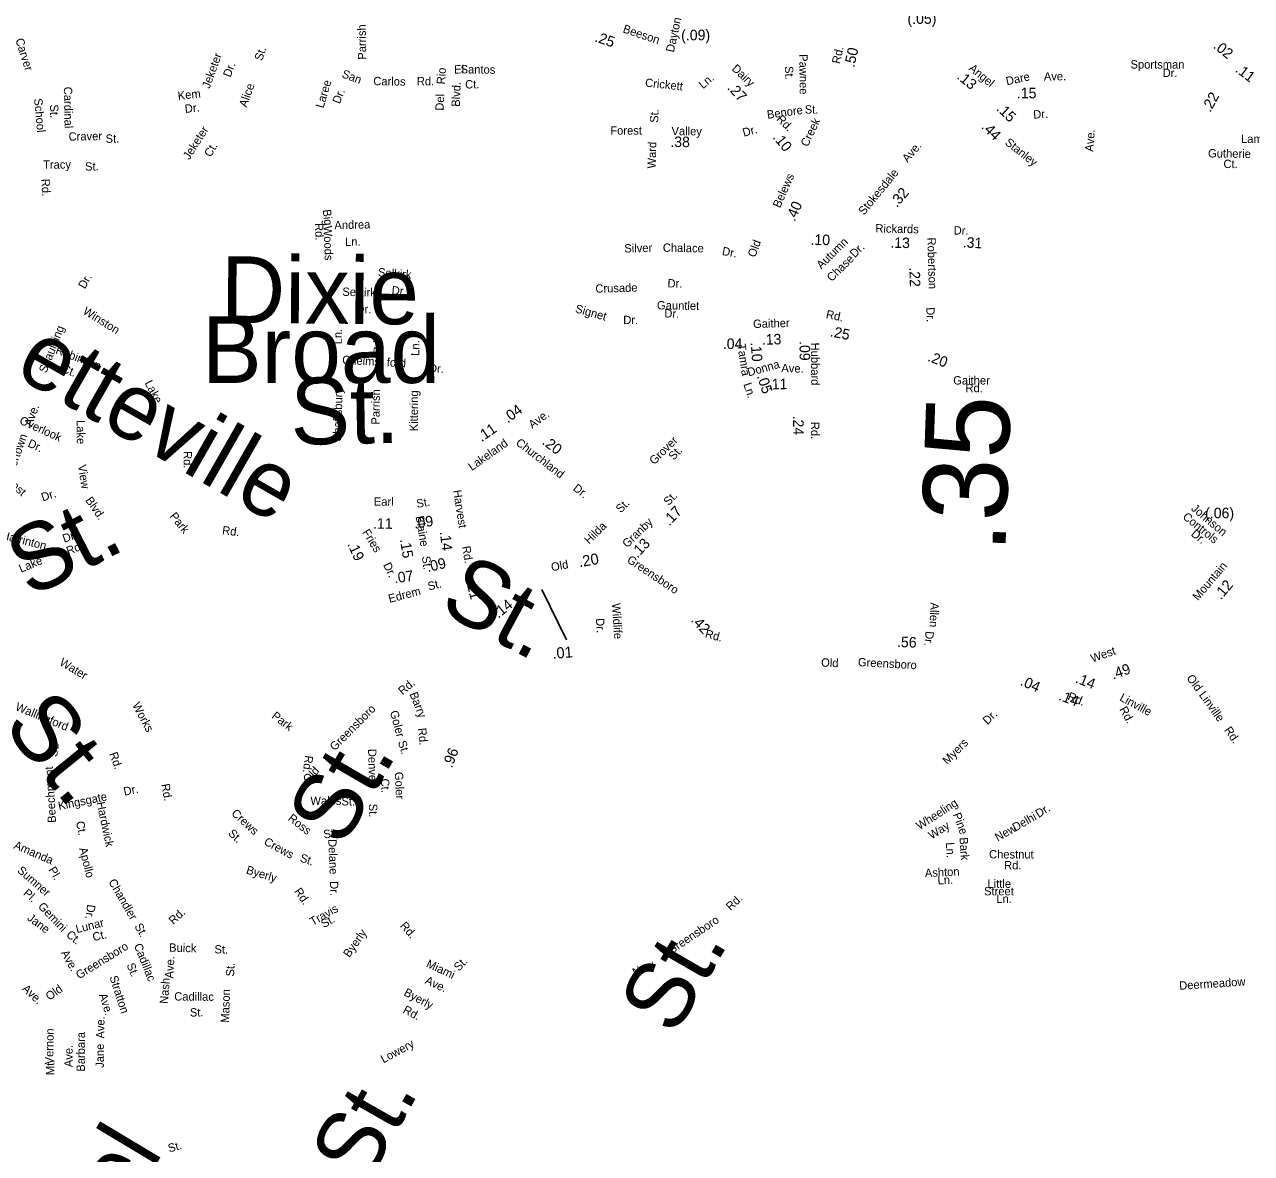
# Model space of a CAD drawing. Extents: x 1553981 to 1780076, y 812965 to 996873.
# Drawn here: x 1634903 to 1636650, y 848169 to 849777 of the extents above; entities that cross this region are included whole.
import ezdxf

# ---------------------------------------------------------------- set-up
doc = ezdxf.new("R2010")
doc.units = 0
for name, color, linetype in [('Exist Road Non-System Type 51 Label', 7, 'Continuous'), ('Exist Road Secondary Mileage Hundredths English Label', 7, 'Continuous'), ('Map Preparation Border Antique Large Shape', 7, 'Continuous')]:
    doc.layers.add(name, color=color, linetype=linetype)

msp = doc.modelspace()

# ---------------------------------------------------------------- linework, layer by layer
at = {"layer": 'Exist Road Secondary Mileage Hundredths English Label'}
msp.add_line((1635639.7, 848972.4), (1635674.5, 848900.6), dxfattribs=at)

# ---------------------------------------------------------------- texts
at = {"layer": 'Exist Road Non-System Type 51 Label'}
for s, height, rotation, p in [('Parrish', 11.88, 91.0507, (1635389.5, 849727.1)), ('Carver', 11.88, 287.622, (1634889.7, 849755.5)), ('St.', 11.88, 71.5888, (1635241.1, 849724.6)), ('Jeketer', 11.88, 70.0243, (1635166.2, 849685)), ('Dr.', 11.88, 69.4624, (1635196.1, 849701.1)), ('El', 11.88, 0.5202, (1635514.6, 849707.3)), ('Santos', 11.88, 359.2029, (1635523.7, 849707.6)), ('Pawnee', 11.88, 270.6727, (1636006, 849734.8)), ('San', 11.88, 339.2171, (1635353.7, 849702.3)), ('Carlos', 11.88, 359.077, (1635399.4, 849690.7)), ('Rd.', 11.88, 359.077, (1635461.4, 849690.7)), ('Rio', 11.87, 86.2332, (1635501.4, 849691.6)), ('St.', 11.88, 271.9412, (1635985.5, 849717.8)), ('Cardinal', 11.88, 271.0601, (1634958.8, 849688.4)), ('Alice', 11.87, 70.5322, (1635219, 849658.4)), ('Laree', 11.88, 73.4052, (1635328.4, 849657.2)), ('Blvd.', 11.88, 87.793, (1635522.6, 849659.8)), ('Ct.', 11.88, 0.5202, (1635530.3, 849686)), ('Crickett', 11.88, 354.028, (1635786.1, 849688.7)), ('Ln.', 11.88, 40.9756, (1635869.1, 849684.7)), ('School', 11.88, 275.4947, (1634916.3, 849671.3)), ('Kem', 11.88, 6.2807, (1635121.7, 849669.6)), ('Dr.', 11.87, 68.2363, (1635351.7, 849663.2)), ('Del', 11.88, 87.793, (1635499.6, 849654.2)), ('St.', 11.88, 271.0601, (1634939.1, 849663.1)), ('Dr.', 11.87, 5.9366, (1635131.6, 849651.1)), ('St.', 11.88, 88.5689, (1635805.2, 849637)), ('Benore', 11.88, 8.099, (1635960.9, 849642.7)), ('St.', 11.88, 359.998, (1636013.8, 849650.2)), ('Jeketer', 11.88, 57.4821, (1635137.4, 849583.6)), ('Craver', 11.88, 1.0471, (1634965.7, 849611.6)), ('St.', 11.88, 0.3634, (1635018.3, 849608.6)), ('Ct.', 11.88, 59.7001, (1635168, 849587.3)), ('Ward', 11.88, 88.5689, (1635801.6, 849572)), ('Gutherie', 11.88, 359.1589, (1636588.1, 849587.9)), ('Tracy', 11.88, 0.5312, (1634929.3, 849571.6)), ('St.', 11.87, 1.4379, (1634989.1, 849568.9)), ('Ct.', 11.87, 359.6802, (1636610.1, 849572.7)), ('Rd.', 11.88, 272.9688, (1634926.7, 849557.1)), ('Big', 11.88, 276.4806, (1635327.4, 849513.2)), ('Rd.', 11.88, 272.2109, (1635316.3, 849494.1)), ('Andrea', 11.88, 1.4038, (1635344.2, 849485.5)), ('Woods', 11.88, 272.2109, (1635328.6, 849490.3)), ('Ln.', 11.88, 1.4038, (1635359.4, 849461.7)), ('Silver', 11.88, 1.1416, (1635757, 849452.4)), ('Chalace', 11.88, 359.0949, (1635811.7, 849453.5)), ('Dr.', 11.88, 349.5782, (1635895.5, 849449)), ('Autumn', 11.87, 44.3766, (1636037.4, 849428.1)), ('Dr.', 11.87, 44.3766, (1636085, 849444.2)), ('Dixie', 95, 359.5592, (1635181.9, 849352.2)), ('Chase', 11.87, 44.3766, (1636052.2, 849410.2)), ('Selkirk', 11.88, 355.4329, (1635405.8, 849418.7)), ('Dr.', 11.88, 60.6452, (1634988.9, 849399.7)), ('Crusade', 11.88, 1.5286, (1635715.8, 849395.1)), ('Dr.', 11.87, 359.1313, (1635818.4, 849402.7)), ('Selkirk', 11.88, 358.7436, (1635355.3, 849390.7)), ('Dr.', 11.88, 355.4329, (1635425.3, 849392.9)), ('Winston', 11.88, 328.1608, (1634984.9, 849365.9)), ('Dr.', 11.87, 359.6235, (1635375.4, 849366)), ('Signet', 11.88, 344.3965, (1635686.2, 849367.4)), ('Gauntlet', 11.88, 359.0825, (1635803.4, 849371.5)), ('Dr.', 11.88, 358.2185, (1635813.8, 849360)), ('Broad', 95, 0.0087, (1635155.7, 849266.6)), ('Spaulding', 11.88, 68.4119, (1634933.8, 849279.9)), ('Ln.', 11.88, 89.7001, (1635354.6, 849321.6)), ('Robinson', 11.88, 339.2005, (1634946, 849308.9)), ('Rd.', 11.87, 89.5118, (1635411.6, 849307.4)), ('Ln.', 11.88, 89.2185, (1635464.8, 849305.2)), ('Chelms- ford', 11.875, 356.8196, (1635355, 849293.9)), ('Ct.', 11.88, 339.2005, (1634954.8, 849282.5)), ('Dr.', 11.87, 356.8196, (1635478.5, 849282)), ('Lake', 11.88, 297.5642, (1635073.5, 849266.7)), ('St.', 95, 0.9852, (1635282.2, 849178.6)), ('Shaftsbury', 11.88, 88.3955, (1635353.7, 849183.4)), ('Parrish', 11.87, 89.2977, (1635408.4, 849207.3)), ('Kittering', 11.87, 89.6131, (1635462.9, 849197.8)), ('Ave.', 11.88, 69.6399, (1634913, 849203.8)), ('Overlook', 11.88, 335.5394, (1634894.6, 849209.1)), ('Lake', 11.88, 270.8608, (1634976.9, 849213.8)), ('Walkertown', 11.88, 70.2625, (1634879.1, 849113.6)), ('Dr.', 11.88, 335.5394, (1634906.4, 849176.4)), ('Grover', 11.88, 44.7919, (1635799.5, 849149.4)), ('Rd.', 11.88, 270.701, (1635129.2, 849169.5)), ('St.', 11.88, 46.8116, (1635827.1, 849155.7)), ('View', 11.88, 278.9434, (1634978.8, 849149.3)), ('East', 11.88, 319.1143, (1634874.9, 849125.5)), ('Dr.', 11.88, 18.445, (1634928.9, 849097.8)), ('Blvd.', 11.88, 304.7465, (1634988.9, 849099.5)), ('St.', 11.87, 45.3613, (1635751.8, 849080.7)), ('St.', 95, 27.1149, (1634910.6, 848959.9)), ('Park', 11.88, 308.7869, (1635108.9, 849076.6)), ('Harrinton', 11.87, 345.9196, (1634869, 849044.7)), ('Rd.', 11.88, 353.3022, (1635183.8, 849051.2)), ('Hilda', 11.87, 44.6892, (1635706.9, 849036.2)), ('Dr.', 11.88, 18.4217, (1634959.3, 849039)), ('Rd.', 11.87, 21.0648, (1634965.1, 849021.4)), ('Lake', 11.88, 22.5351, (1634897.8, 848996.2)), ('Wildlife', 11.88, 273.5837, (1635739.3, 848952.7)), ('Allen', 11.88, 267.5055, (1636193, 848954.2)), ('Dr.', 11.88, 273.5837, (1635716.4, 848931.3)), ('Dr.', 11.87, 264.693, (1636186.1, 848913.6)), ('Water', 11.88, 329.2334, (1634951.6, 848865.5)), ('Old', 11.88, 306.2081, (1636556.9, 848846.2)), ('Rd.', 11.88, 40.141, (1635441.1, 848821.7)), ('St.', 95, 309.1882, (1634870.4, 848777.8)), ('Wallingford', 11.875, 337.813, (1634888.8, 848801)), ('Works', 11.88, 298.0418, (1635055.9, 848807.9)), ('Barry', 11.88, 291.8811, (1635450.8, 848823.7)), ('Linville', 11.88, 305.8177, (1636574.5, 848822.3)), ('Park', 11.88, 322.5958, (1635253.7, 848790.3)), ('Greensboro', 11.88, 45.0402, (1635344.5, 848742)), ('Goler', 11.87, 285.3036, (1635423, 848798.4)), ('Dr.', 11.88, 43.9965, (1636274, 848779.2)), ('Rd.', 11.88, 305.1874, (1636610.6, 848772.2)), ('Rd.', 11.88, 275.8973, (1635462.9, 848774.8)), ('St.', 11.88, 81.0173, (1634949.1, 848733.7)), ('Rd.', 11.88, 289.3638, (1635023.4, 848738.6)), ('St.', 95, 59.8095, (1635355.3, 848603.4)), ('Denver', 11.88, 271.4175, (1635392, 848745.4)), ('St.', 11.88, 287.2703, (1635434.4, 848755.4)), ('Myers', 11.88, 45.2761, (1636217.1, 848722.4)), ('Rd.', 11.87, 262.3821, (1635302.3, 848736.8)), ('Beechmont', 11.88, 93.2351, (1634947.8, 848640.5)), ('Old', 11.88, 47.0079, (1635306.7, 848695.6)), ('Goler', 11.88, 272.5825, (1635430, 848712.5)), ('Dr.', 11.88, 12.6647, (1635045.2, 848678.7)), ('Rd.', 11.88, 280.6046, (1635097.4, 848694.8)), ('Ct.', 11.88, 272.5825, (1635410.2, 848703)), ('Kingsgate', 11.88, 11.4189, (1634951.9, 848658.3)), ('Wales', 11.88, 0.0566, (1635309.9, 848665.7)), ('St.', 11.88, 359.5078, (1635354.1, 848665)), ('Wheeling', 11.88, 32.6982, (1636177.3, 848629.7)), ('Hardwick', 11.87, 282.0244, (1635005.3, 848668.9)), ('Crews', 11.88, 317.3706, (1635196.5, 848652.4)), ('St.', 11.88, 270.5563, (1635393.3, 848667.4)), ('Pine', 11.87, 290.1836, (1636224.6, 848652.2)), ('Delhi', 11.88, 29.8614, (1636313.7, 848627.5)), ('Dr.', 11.87, 32.5264, (1636346.9, 848646.9)), ('Ct.', 11.87, 282.0244, (1634975.9, 848641.3)), ('Ross', 11.88, 321.5701, (1635277, 848644.8)), ('Way', 11.87, 32.0318, (1636194.5, 848616.2)), ('New', 11.88, 29.6486, (1636288.7, 848613.3)), ('St.', 11.88, 317.3706, (1635191.9, 848623.8)), ('St.', 11.88, 9.4234, (1635329.4, 848617.7)), ('Amanda', 11.88, 336.7636, (1634886.4, 848604.1)), ('Apollo', 11.88, 284.221, (1634980.4, 848603.6)), ('Crews', 11.88, 331.7293, (1635242.7, 848609.8)), ('Delane', 11.87, 272.4821, (1635335.2, 848616.8)), ('Ln.', 11.88, 273.5477, (1636214.7, 848612.1)), ('Bark', 11.88, 273.5477, (1636234.2, 848619.2)), ('Chestnut', 11.87, 359.6967, (1636276.3, 848589.6)), ('St.', 11.88, 341.0847, (1635294, 848585.5)), ('Rd.', 11.87, 359.6967, (1636297.7, 848574)), ('Sumner', 11.88, 319.0222, (1634891.5, 848570.9)), ('Pl.', 11.88, 300.4503, (1634936.4, 848573.5)), ('Byerly', 11.88, 343.2751, (1635217.6, 848568.2)), ('Ashton', 11.88, 2.7068, (1636185.1, 848562.8)), ('Chandler', 11.87, 300.0959, (1635021.9, 848556.2)), ('Dr.', 11.88, 271.2727, (1635337.7, 848557)), ('Ln.', 11.88, 2.7068, (1636203.2, 848552.4)), ('Pl.', 11.88, 319.0222, (1634900, 848538.4)), ('Rd.', 11.88, 304.6929, (1635286.3, 848542.6)), ('Rd.', 11.88, 42.9637, (1635908.3, 848514.4)), ('Gemini', 11.88, 313.9405, (1634921.2, 848520.2)), ('Dr.', 11.88, 261.7442, (1634992.3, 848524.5)), ('Rd.', 11.88, 43.062, (1635114.8, 848494.5)), ('Travis', 11.88, 29.8311, (1635313.3, 848493.2)), ('Jane', 11.88, 322.9327, (1634905.7, 848502.7)), ('Lunar', 11.88, 13.9366, (1634977.4, 848483)), ('St.', 11.88, 300.4158, (1635058.9, 848493)), ('St.', 11.88, 29.8311, (1635329.1, 848490)), ('Rd.', 11.88, 310.6167, (1635436.8, 848493.1)), ('Greensboro', 11.87, 33.9452, (1635823.5, 848452.3)), ('Ct.', 11.88, 320.3866, (1634961.2, 848479.1)), ('Ct.', 11.88, 13.3978, (1635001.2, 848471.5)), ('Byerly', 11.87, 54.6325, (1635365.3, 848447.5)), ('Greensboro', 11.88, 31.7026, (1634980.5, 848417.1)), ('Cadillac', 11.88, 291.8052, (1635058.4, 848465.7)), ('Buick', 11.88, 358.487, (1635108.6, 848456.7)), ('St.', 11.87, 358.7668, (1635173.2, 848454.3)), ('St.', 95, 59.9443, (1635828.1, 848334.7)), ('Ave.', 11.88, 299.2975, (1634954.2, 848455)), ('Ave.', 11.88, 86.7569, (1635114.6, 848418.3)), ('Miami', 11.88, 335.1086, (1635473.8, 848435.4)), ('St.', 11.88, 46.4575, (1635521.4, 848428.1)), ('St.', 11.88, 291.8052, (1635048, 848437.9)), ('St.', 11.88, 88.0384, (1635201.3, 848421.2)), ('New', 11.88, 24.329, (1635771.9, 848421.1)), ('Old', 11.88, 35.8085, (1634938.2, 848386.6)), ('Stratton', 11.88, 287.9302, (1635023.7, 848420.5)), ('Nash', 11.88, 85.697, (1635107.1, 848382)), ('Ave.', 11.88, 335.1086, (1635472.1, 848411.8)), ('Deermeadow', 11.88, 3.6928, (1636547.4, 848402.3)), ('Ave.', 11.88, 316.8239, (1634898.5, 848402.8)), ('Ave.', 11.88, 287.9302, (1635008.6, 848395.3)), ('Cadillac', 11.87, 359.5116, (1635116, 848387.1)), ('Mason', 11.88, 88.0384, (1635194, 848355.4)), ('Byerly', 11.88, 331.9393, (1635441.9, 848395)), ('St.', 11.87, 0.4414, (1635138.3, 848364.3)), ('Rd.', 11.88, 331.9393, (1635440.6, 848370.3)), ('Ave.', 11.88, 89.9569, (1635016.7, 848332.9)), ('Vernon', 11.87, 88.9008, (1634943.6, 848296.1)), ('Barbara', 11.88, 89.9569, (1634988.8, 848285.8)), ('Ave.', 11.88, 89.9721, (1634971.4, 848292.2)), ('Jane', 11.88, 89.764, (1635015.8, 848291.2)), ('Lowery', 11.88, 28.5136, (1635413.9, 848297.5)), ('Mt.', 11.88, 89.9721, (1634945.3, 848280.9)), ('St.', 95, 60.3425, (1635388.3, 848121.9)), ('Chapel', 95, 59.0374, (1634893.6, 847825.7)), ('St.', 11.88, 15.1558, (1635108.9, 848170.7))]:
    msp.add_text(s, height=height, rotation=rotation, dxfattribs=at).set_placement(p)
for s, p in [('Dr.', (1635755.4, 849350.4)), ('Little', (1636274.1, 848547.6)), ('Street', (1636269.2, 848536.9)), ('Ln.', (1636286.6, 848526.1))]:
    msp.add_text(s, height=11.88, dxfattribs=at).set_placement(p)
at = {"layer": 'Exist Road Secondary Mileage Hundredths English Label'}
for s, height, rotation, p in [('(.05)', 15, 0.6221, (1636160.2, 849777.8)), ('.25', 15, 341.244, (1635713.8, 849753.3)), ('(.09)', 15, 0.3573, (1635837.9, 849754.5)), ('.50', 15, 77.3072, (1636084.3, 849715.2)), ('.02', 15, 320.928, (1636594.5, 849744.7)), ('.13', 15, 320.4457, (1636229.4, 849701)), ('.11', 15, 323.0635, (1636625.7, 849710.7)), ('.27', 15, 312.7464, (1635902.8, 849686.2)), ('.15', 15, 0.2206, (1636315.9, 849672)), ('.22', 15, 61.4332, (1636591.3, 849651.1)), ('.15', 15, 316.3169, (1636285.8, 849656.1)), ('.44', 15, 314.9823, (1636264.4, 849630.4)), ('.38', 15, 359.4098, (1635822.4, 849602.7)), ('.10', 15, 310.0485, (1635967.5, 849615.9)), ('.32', 15, 49.595, (1636145.1, 849515.7)), ('.40', 15, 66.368, (1635999.6, 849495.6)), ('.10', 15, 358.7914, (1636021.9, 849463.4)), ('.13', 15, 358.7649, (1636135.6, 849459.2)), ('.31', 15, 356.9933, (1636238.5, 849459.7)), ('.22', 15, 271.653, (1636162.8, 849431.1)), ('.13', 15, 1.7027, (1635952.9, 849320.9)), ('.25', 15, 348.4177, (1636049.1, 849333.2)), ('.04', 15, 0.9445, (1635897.3, 849314.8)), ('.10', 15, 274.3321, (1635936.8, 849324.3)), ('.09', 15, 270.3857, (1636006.4, 849326.2)), ('.20', 15, 338.7872, (1636187.8, 849298.4)), ('.05', 15, 288.0959, (1635945.6, 849276.4)), ('.11', 15, 1.1596, (1635961.4, 849257.3)), ('.04', 15, 36.5158, (1635590.9, 849208.8)), ('.35', 120, 88.053, (1636299.4, 849023.9)), ('.24', 15, 270.4057, (1635997.2, 849220.1)), ('.11', 15, 34.9857, (1635553.7, 849182.1)), ('.20', 15, 322.9879, (1635638.7, 849180.4)), ('.17', 15, 46.8086, (1635821.1, 849062.3)), ('.11', 15, 359.2455, (1635399, 849059.2)), ('.09', 15, 8.591, (1635458.2, 849059.1)), ('(.06)', 15, 359.9189, (1636584, 849074)), ('.15', 15, 279.4544, (1635437.3, 849043.6)), ('.14', 15, 276.8033, (1635494.2, 849054.6)), ('.13', 15, 46.8678, (1635775.7, 849016.5)), ('.19', 15, 294.5193, (1635362.2, 849037)), ('.20', 15.62, 9.8734, (1635693, 849004.1)), ('.09', 15, 13.6227, (1635477.1, 848997)), ('.07', 15, 8.1369, (1635429.9, 848981.2)), ('.12', 15, 49.6896, (1636606.6, 848957)), ('.11', 15, 284.3133, (1635531.5, 848984.1)), ('.14', 15, 38.9212, (1635577.7, 848930.8)), ('.14', 15, 38.9212, (1635577.7, 848930.8)), ('.42', 15, 313.2765, (1635850.7, 848928)), ('.56', 15, 357.7777, (1636145, 848890.7)), ('.01', 15.62, 4.5348, (1635655.1, 848873.7)), ('.49', 15, 19.5785, (1636453, 848844.2)), ('.04', 15, 336.6824, (1636319.5, 848836.7)), ('.14', 15, 338.5671, (1636398.2, 848840.4)), ('.14', 15, 338.5671, (1636374.3, 848815.7)), ('.96', 15, 68.9856, (1635511.4, 848717.3))]:
    msp.add_text(s, height=height, rotation=rotation, dxfattribs=at).set_placement(p)
at = {"layer": 'Map Preparation Border Antique Large Shape'}
for s, height, rotation, p in [('Beeson', 11.88, 341.3534, (1635753.9, 849766.2)), ('Dayton', 11.88, 77.5816, (1635827.4, 849736.8)), ('Rd.', 11.87, 76.7794, (1636063.7, 849720.4)), ('Dairy', 11.88, 316.2727, (1635909, 849713.2)), ('Sportsman', 11.88, 359.8984, (1636477.7, 849714.4)), ('Angel', 11.88, 320.4457, (1636246.5, 849713.1)), ('Dare', 11.88, 12.5589, (1636301.7, 849690.4)), ('Ave.', 11.88, 0.8695, (1636354.4, 849697.2)), ('Dr.', 11.87, 359.9004, (1636523.5, 849702.4)), ('Dr.', 11.88, 3.4285, (1636339.5, 849643)), ('Rd.', 11.88, 314.1215, (1635972.9, 849641.7)), ('Creek', 11.88, 64.2444, (1636018, 849602.1)), ('Forest', 11.87, 0.0416, (1635737, 849620.3)), ('Valley', 11.87, 359.4098, (1635824.1, 849619.6)), ('Dr.', 11.88, 15.5337, (1635927.1, 849617.2)), ('Ave.', 11.88, 85.5679, (1636424.5, 849595.7)), ('Lamond', 11.88, 0.1125, (1636635.1, 849608.3)), ('Ave.', 11.88, 49.595, (1636160.3, 849579.9)), ('Stanley', 11.88, 321.6383, (1636298, 849607.2)), ('Belews', 11.88, 66.1092, (1635978.6, 849515)), ('Stokesdale', 11.88, 50.5636, (1636098.2, 849504.8)), ('Fay- etteville', 95, 330.283, (1634634.5, 849422.2)), ('Rickards', 11.88, 358.7649, (1636114.3, 849481)), ('Dr.', 11.88, 358.7649, (1636225.8, 849478.1)), ('Old', 11.88, 69.4791, (1635943.2, 849444.6)), ('Robertson', 11.88, 271.653, (1636188.4, 849473.6)), ('Rd.', 11.88, 348.6199, (1636043.4, 849359.1)), ('Dr.', 11.88, 271.653, (1636186.9, 849374.3)), ('Gaither', 11.88, 1.7027, (1635940.4, 849344.8)), ('Tamra', 11.87, 278.5893, (1635917.7, 849321.4)), ('Hubbard', 11.88, 270.2775, (1636022.8, 849324.1)), ('Donna', 11.88, 15.5576, (1635934, 849275.9)), ('Ave.', 11.88, 358.2985, (1635980.4, 849282.1)), ('Ln.', 11.88, 288.0959, (1635926.3, 849264.9)), ('Gaither', 11.88, 359.9789, (1636225.3, 849264.4)), ('Rd.', 11.88, 359.9853, (1636242.7, 849253.5)), ('Ave.', 11.88, 36.5158, (1635625.9, 849201)), ('Rd.', 11.88, 270.4057, (1636022.7, 849211.2)), ('Lakeland', 11.88, 35.261, (1635539.8, 849141)), ('Churchland', 11.88, 322.4287, (1635601.4, 849179.5)), ('Harvest', 11.88, 278.7579, (1635513.1, 849113.4)), ('Dr.', 11.88, 322.4287, (1635682.9, 849114.6)), ('St.', 11.88, 46.8087, (1635820.1, 849091.1)), ('Earl', 11.87, 359.1176, (1635400.1, 849092)), ('St.', 11.88, 9.1514, (1635461.8, 849088.7)), ('Johnson', 11.88, 319.853, (1636563.1, 849086.3)), ('Blaine', 11.88, 279.3863, (1635459.7, 849076.6)), ('Granby', 11.88, 43.9743, (1635760.9, 849031.1)), ('Controls', 11.88, 321.1261, (1636551, 849074.2)), ('Fries', 11.88, 302.0674, (1635383.3, 849053.9)), ('Dr.', 11.88, 321.0492, (1636562.9, 849049.9)), ('Rd.', 11.88, 279.6503, (1635525.8, 849033.5)), ('Dr.', 11.88, 295.1239, (1635413.2, 849007.6)), ('St.', 11.88, 278.4115, (1635468.5, 849019.2)), ('St.', 95, 331.6708, (1635490.7, 848943.5)), ('Old', 11.87, 10.9656, (1635653.8, 848998.3)), ('Greensboro', 11.87, 326.1968, (1635759.7, 849012.1)), ('Mountain', 11.88, 49.6896, (1636573.9, 848955.8)), ('Edrem', 11.87, 14.8282, (1635422.7, 848953.3)), ('St.', 11.88, 13.8706, (1635478.6, 848971)), ('Rd.', 11.87, 345.4791, (1635871.1, 848904.3)), ('West', 11.88, 19.5785, (1636423.5, 848868.3)), ('Old', 11.88, 357.805, (1636037, 848862.7)), ('Greensboro', 11.88, 356.8896, (1636089.3, 848863.4)), ('Rd.', 11.88, 337.5856, (1636387.2, 848816)), ('Linville', 11.88, 331.7363, (1636461.2, 848815)), ('Rd.', 11.88, 299.1763, (1636461.5, 848801.9))]:
    msp.add_text(s, height=height, rotation=rotation, dxfattribs=at).set_placement(p)

doc.saveas('drawing.dxf')
